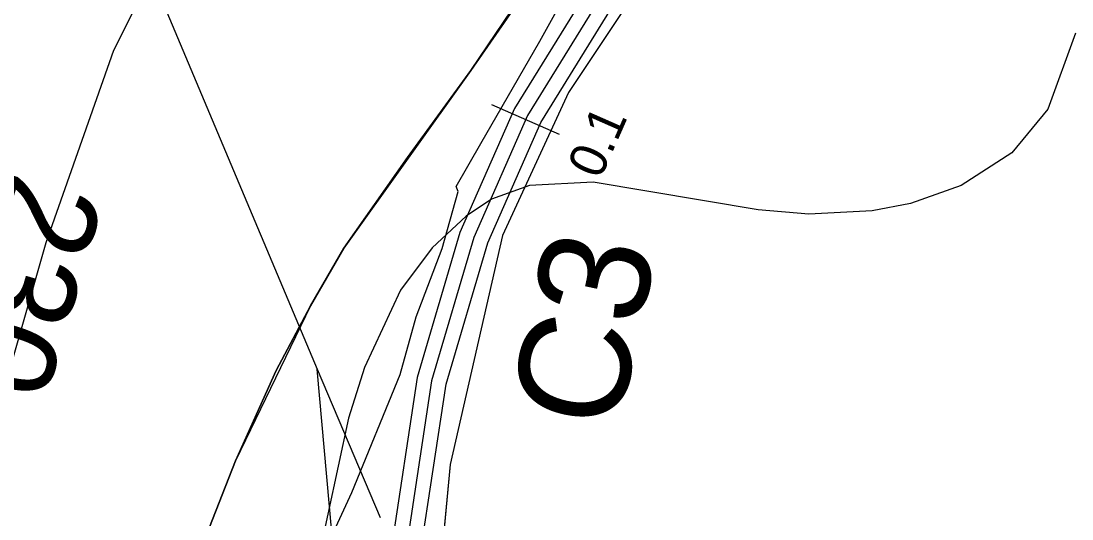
# Model space of a CAD drawing. Extents: x -662620 to -656370, y -1067090 to -1062990.
# Drawn here: x -657508.5 to -657366.5, y -1064217.2 to -1064149.9 of the extents above; entities that cross this region are included whole.
import ezdxf

# ---------------------------------------------------------------- set-up
doc = ezdxf.new("R2010")
doc.units = 0
for name, color, linetype in [('CESTA_ZABOR', 7, 'Continuous'), ('Default', 7, 'Continuous'), ('ELEK__VEDENÍ_VN_-_NADZEMNÍ', 7, 'Continuous'), ('ELEK__VEDENÍ_VVN_-_NADZEMNÍ', 7, 'Continuous'), ('LOKÁLNÍ_BIOCENTRUM_-_NAVRŽENÝ', 7, 'Continuous'), ('OBVOD_PÚ', 7, 'Continuous'), ('ORNÁ_PŮDA_-_STÁVAJÍCÍ', 7, 'Continuous'), ('OSTATNÍ_PLOCHA_-_STÁVAJÍCÍ', 7, 'Continuous'), ('Plynovod_-_vedeni_katod__ochrany', 7, 'Continuous'), ('POLNÍ_CESTA_STÁVAJÍCÍ_-_KRAJ', 7, 'Continuous'), ('POLNÍ_CESTA_STÁVAJÍCÍ_-_OSA', 7, 'Continuous'), ('Popis_objektů_polních_cest_stávajících', 7, 'Continuous'), ('TRVALÝ_TRÁVNÍ_POROST_-_NAVRŽENÝ', 7, 'Continuous'), ('VRSTEVNICE_ZDŮRAZNĚNÁ', 7, 'Continuous'), ('VRSTEVNICE_ZDŮRAZNĚNÁ_-_POPIS', 7, 'Continuous'), ('VRSTEVNICE_ZÁKLADNÍ', 7, 'Continuous')]:
    doc.layers.add(name, color=color, linetype=linetype)

msp = doc.modelspace()

# ---------------------------------------------------------------- linework, layer by layer
at = {"layer": 'CESTA_ZABOR'}
for points in [[(-657457.93, -1064265.38), (-657454.56, -1064222.06), (-657451.07, -1064198.96), (-657445.43, -1064179.86), (-657438.28, -1064163.61), (-657412.18, -1064121.35), (-657410.75, -1064110.21), (-657413.36, -1064100.02), (-657430.84, -1064075.39), (-657434.1, -1064077.7), (-657417.05, -1064101.73), (-657414.82, -1064110.46), (-657416.03, -1064119.99), (-657441.83, -1064161.74), (-657449.19, -1064178.48), (-657454.99, -1064198.09), (-657458.54, -1064221.61), (-657462.08, -1064264.94), (-657457.93, -1064265.38), (-657457.93, -1064265.38)], [(-657457.93, -1064265.38), (-657454.56, -1064222.06), (-657451.07, -1064198.96), (-657445.43, -1064179.86), (-657438.28, -1064163.61), (-657412.18, -1064121.35), (-657410.75, -1064110.21), (-657413.36, -1064100.02), (-657430.84, -1064075.39), (-657434.1, -1064077.7), (-657417.05, -1064101.73), (-657414.82, -1064110.46), (-657416.03, -1064119.99), (-657441.83, -1064161.74), (-657449.19, -1064178.48), (-657454.99, -1064198.09), (-657458.54, -1064221.61), (-657462.08, -1064264.94)]]:
    msp.add_lwpolyline(points, dxfattribs=at)
at = {"layer": 'ELEK__VEDENÍ_VN_-_NADZEMNÍ'}
for points in [[(-657634.95, -1063857.32), (-657581.96, -1063927.98), (-657560.19, -1063979.98), (-657528.35, -1064055.02), (-657499.38, -1064123.52), (-657468.5, -1064196.97)], [(-657401.91, -1064322.58), (-657424.79, -1064293.37), (-657464.24, -1064244.13), (-657468.5, -1064196.97)]]:
    msp.add_lwpolyline(points, dxfattribs=at)
at = {"layer": 'ELEK__VEDENÍ_VVN_-_NADZEMNÍ'}
msp.add_lwpolyline([(-657468.5, -1064196.97), (-657459.95, -1064216.98)], dxfattribs=at)
at = {"layer": 'LOKÁLNÍ_BIOCENTRUM_-_NAVRŽENÝ'}
msp.add_lwpolyline([(-657615.1, -1064022.96), (-657557.94, -1064043.24), (-657508.39, -1064060.84), (-657476.99, -1064071.79), (-657453.62, -1064080.3), (-657435.01, -1064079.53), (-657410.92, -1064099.45), (-657410.96, -1064099.55), (-657397.93, -1064104.67), (-657434.53, -1064159.55), (-657443.45, -1064178.87), (-657450.53, -1064209.85), (-657453.56, -1064242.28)], dxfattribs=at)
at = {"layer": 'OBVOD_PÚ'}
for points in [[(-657397.67, -1064104.28), (-657434.53, -1064159.55)], [(-657434.53, -1064159.55), (-657443.45, -1064178.87)], [(-657443.45, -1064178.87), (-657450.53, -1064209.85)], [(-657450.53, -1064209.85), (-657453.56, -1064242.28)]]:
    msp.add_lwpolyline(points, dxfattribs=at)
at = {"layer": 'ORNÁ_PŮDA_-_STÁVAJÍCÍ'}
for p, q in [((-657440.48, -1064145.85), (-657447.72, -1064156.59)), ((-657447.72, -1064156.59), (-657456.27, -1064168.36)), ((-657456.27, -1064168.36), (-657464.88, -1064180.58)), ((-657464.88, -1064180.58), (-657469.37, -1064188.4)), ((-657469.37, -1064188.4), (-657474.01, -1064197.15)), ((-657474.01, -1064197.15), (-657479.53, -1064209.36)), ((-657479.53, -1064209.36), (-657483.53, -1064219.56))]:
    msp.add_line(p, q, dxfattribs=at)
msp.add_lwpolyline([(-657510.18, -1064059.95), (-657472.02, -1064075.38), (-657458.24, -1064080.42), (-657458.23, -1064080.42), (-657444.91, -1064084.16), (-657438.77, -1064094.56), (-657431.56, -1064100.7), (-657427.32, -1064108.43), (-657425.45, -1064115.29), (-657425.92, -1064120.66), (-657428.81, -1064128.04), (-657431.53, -1064133.23), (-657435.1, -1064138.47), (-657440.48, -1064145.85), (-657447.72, -1064156.59), (-657456.27, -1064168.36), (-657464.88, -1064180.58), (-657469.37, -1064188.4), (-657474.01, -1064197.15), (-657479.53, -1064209.36), (-657483.53, -1064219.56)], dxfattribs=at)
at = {"layer": 'OSTATNÍ_PLOCHA_-_STÁVAJÍCÍ'}
for p, q in [((-657397.67, -1064104.28), (-657434.53, -1064159.55)), ((-657397.67, -1064104.28), (-657434.53, -1064159.55)), ((-657447.72, -1064156.59), (-657440.48, -1064145.85)), ((-657447.72, -1064156.59), (-657440.48, -1064145.85)), ((-657456.27, -1064168.36), (-657447.72, -1064156.59)), ((-657456.27, -1064168.36), (-657447.72, -1064156.59)), ((-657434.53, -1064159.55), (-657443.45, -1064178.87)), ((-657434.53, -1064159.55), (-657443.45, -1064178.87)), ((-657464.88, -1064180.58), (-657456.27, -1064168.36)), ((-657464.88, -1064180.58), (-657456.27, -1064168.36)), ((-657443.45, -1064178.87), (-657450.53, -1064209.85)), ((-657443.45, -1064178.87), (-657450.53, -1064209.85)), ((-657469.37, -1064188.4), (-657464.88, -1064180.58)), ((-657469.37, -1064188.4), (-657464.88, -1064180.58)), ((-657474.01, -1064197.15), (-657469.37, -1064188.4)), ((-657474.01, -1064197.15), (-657469.37, -1064188.4)), ((-657479.53, -1064209.36), (-657474.01, -1064197.15)), ((-657479.53, -1064209.36), (-657474.01, -1064197.15)), ((-657483.53, -1064219.56), (-657479.53, -1064209.36)), ((-657483.53, -1064219.56), (-657479.53, -1064209.36)), ((-657450.53, -1064209.85), (-657453.56, -1064242.28)), ((-657450.53, -1064209.85), (-657453.56, -1064242.28))]:
    msp.add_line(p, q, dxfattribs=at)
for points in [[(-657397.67, -1064104.28), (-657434.53, -1064159.55), (-657443.45, -1064178.87), (-657450.53, -1064209.85), (-657453.56, -1064242.28)], [(-657397.67, -1064104.28), (-657434.53, -1064159.55), (-657443.45, -1064178.87), (-657450.53, -1064209.85), (-657453.56, -1064242.28)], [(-657483.53, -1064219.56), (-657479.53, -1064209.36), (-657474.01, -1064197.15), (-657469.37, -1064188.4), (-657464.88, -1064180.58), (-657456.27, -1064168.36), (-657447.72, -1064156.59), (-657440.48, -1064145.85)], [(-657483.53, -1064219.56), (-657479.53, -1064209.36), (-657474.01, -1064197.15), (-657469.37, -1064188.4), (-657464.88, -1064180.58), (-657456.27, -1064168.36), (-657447.72, -1064156.59), (-657440.48, -1064145.85)]]:
    msp.add_lwpolyline(points, dxfattribs=at)
at = {"layer": 'Plynovod_-_vedeni_katod__ochrany'}
msp.add_lwpolyline([(-657471.92, -1064231.17), (-657463.78, -1064213.63), (-657457.28, -1064197.67), (-657455.09, -1064189.87), (-657451.59, -1064180.64), (-657449.44, -1064172.93), (-657449.71, -1064172.25), (-657446.38, -1064166.45), (-657438.39, -1064152.61), (-657429.97, -1064137.37), (-657429.72, -1064137.51), (-657424.96, -1064140.77), (-657419.96, -1064143.63), (-657419.69, -1064143.09), (-657413.07, -1064129.89), (-657401.79, -1064107.29), (-657395.18, -1064094.52), (-657392.03, -1064085.92), (-657390.48, -1064081.62), (-657381.91, -1064054.85), (-657373.77, -1064030.25), (-657367.84, -1064015.12)], dxfattribs=at)
at = {"layer": 'POLNÍ_CESTA_STÁVAJÍCÍ_-_KRAJ'}
for points in [[(-657389, -1064322.02), (-657392.34, -1064315.76), (-657398.78, -1064307.95), (-657407.24, -1064301.31), (-657446.2, -1064288.97), (-657452.19, -1064286.55), (-657456.57, -1064277.25), (-657456.57, -1064277.25), (-657458.06, -1064268.15), (-657454.56, -1064222.06), (-657451.07, -1064198.96), (-657445.43, -1064179.86), (-657438.28, -1064163.61), (-657412.18, -1064121.35), (-657410.75, -1064110.21), (-657413.36, -1064100.02), (-657430.84, -1064075.39)], [(-657434.1, -1064077.7), (-657417.05, -1064101.73), (-657414.82, -1064110.46), (-657416.03, -1064119.99), (-657441.83, -1064161.74), (-657449.19, -1064178.48), (-657454.99, -1064198.09), (-657458.54, -1064221.61), (-657462.08, -1064268.32), (-657460.19, -1064278.95), (-657460.19, -1064278.95), (-657455.14, -1064289.68), (-657447.56, -1064292.73), (-657409.14, -1064304.9), (-657401.59, -1064310.82), (-657395.68, -1064318), (-657392.53, -1064323.9)]]:
    msp.add_lwpolyline(points, dxfattribs=at)
at = {"layer": 'POLNÍ_CESTA_STÁVAJÍCÍ_-_OSA'}
for points in [[(-657432.47, -1064076.55), (-657415.2, -1064100.88), (-657412.79, -1064110.33), (-657414.1, -1064120.67), (-657440.06, -1064162.67), (-657447.31, -1064179.17), (-657453.03, -1064198.52), (-657456.55, -1064221.83), (-657460.07, -1064268.24), (-657458.38, -1064278.1), (-657458.38, -1064278.1), (-657453.67, -1064288.12), (-657446.88, -1064290.85), (-657408.19, -1064303.11), (-657400.19, -1064309.39), (-657394.01, -1064316.88), (-657390.77, -1064322.96)], [(-657435.73, -1064165.25), (-657444.88, -1064161.22)]]:
    msp.add_lwpolyline(points, dxfattribs=at)
at = {"layer": 'TRVALÝ_TRÁVNÍ_POROST_-_NAVRŽENÝ'}
msp.add_lwpolyline([(-657633.47, -1064015.78), (-657508.39, -1064060.84), (-657476.99, -1064071.79), (-657458.24, -1064080.41), (-657444.91, -1064084.16), (-657438.77, -1064094.56), (-657431.56, -1064100.7), (-657427.32, -1064108.43), (-657425.45, -1064115.29), (-657425.92, -1064120.66), (-657428.81, -1064128.04), (-657431.53, -1064133.23), (-657447.72, -1064156.59), (-657464.88, -1064180.58), (-657469.37, -1064188.4), (-657479.53, -1064209.36), (-657483.53, -1064219.56)], dxfattribs=at)
at = {"layer": 'VRSTEVNICE_ZDŮRAZNĚNÁ'}
msp.add_lwpolyline([(-657522.77, -1064371.67), (-657529.41, -1064360.65), (-657537.55, -1064341.64), (-657538.7, -1064337.64), (-657540.41, -1064325.63), (-657540.12, -1064313.63), (-657537.98, -1064298.76), (-657531.69, -1064272.75), (-657505.11, -1064179.84), (-657495.96, -1064153.83), (-657488.53, -1064138.96), (-657478.95, -1064124.1), (-657473.52, -1064117.66), (-657462.08, -1064106.52), (-657455.8, -1064101.94), (-657445.08, -1064096.22), (-657429.35, -1064089.51), (-657422.06, -1064085.22), (-657418.2, -1064081.5), (-657418.92, -1064067.92), (-657421.5, -1064057.99), (-657429.35, -1064042.91), (-657436.78, -1064032.9), (-657446.65, -1064015.47)], dxfattribs=at)
at = {"layer": 'VRSTEVNICE_ZÁKLADNÍ'}
msp.add_lwpolyline([(-657366.03, -1064151.54), (-657369.75, -1064161.83), (-657374.61, -1064167.69), (-657381.47, -1064172.12), (-657388.33, -1064174.55), (-657393.48, -1064175.55), (-657402.05, -1064175.98), (-657408.91, -1064175.41), (-657431.21, -1064171.69), (-657439.79, -1064172.12), (-657444.93, -1064173.98), (-657448.36, -1064176.27), (-657452.94, -1064180.55), (-657457.23, -1064186.27), (-657462.08, -1064196.71), (-657464.23, -1064203.57), (-657482.38, -1064287.9), (-657485.38, -1064309.91), (-657485.38, -1064321.92), (-657484.38, -1064329.92), (-657479.52, -1064347.07), (-657475.52, -1064355.65)], dxfattribs=at)
msp.add_lwpolyline([(-657366.03, -1064151.54), (-657369.75, -1064161.83), (-657374.61, -1064167.69), (-657381.47, -1064172.12), (-657388.33, -1064174.55), (-657393.48, -1064175.55), (-657402.05, -1064175.98), (-657408.91, -1064175.41), (-657431.21, -1064171.69), (-657439.79, -1064172.12), (-657444.93, -1064173.98), (-657448.36, -1064176.27), (-657452.94, -1064180.55), (-657457.23, -1064186.27), (-657462.08, -1064196.71), (-657464.23, -1064203.57), (-657482.38, -1064287.9), (-657485.38, -1064309.91), (-657485.38, -1064321.92), (-657484.38, -1064329.92), (-657479.52, -1064347.07), (-657475.52, -1064355.65)], dxfattribs=at)

# ---------------------------------------------------------------- texts
at = {"layer": 'Default'}
msp.add_text('0.1', height=5, rotation=66.2505, dxfattribs=at).set_placement((-657430.25, -1064171.43))
at = {"layer": 'Popis_objektů_polních_cest_stávajících'}
msp.add_text('C3', height=15, rotation=77.8447, dxfattribs=at).set_placement((-657427.92, -1064205.67))
at = {"layer": 'VRSTEVNICE_ZDŮRAZNĚNÁ_-_POPIS'}
msp.add_text('230', height=13.2, rotation=253.8, dxfattribs=at).set_placement((-657509.85, -1064169.79))

doc.saveas('drawing.dxf')
